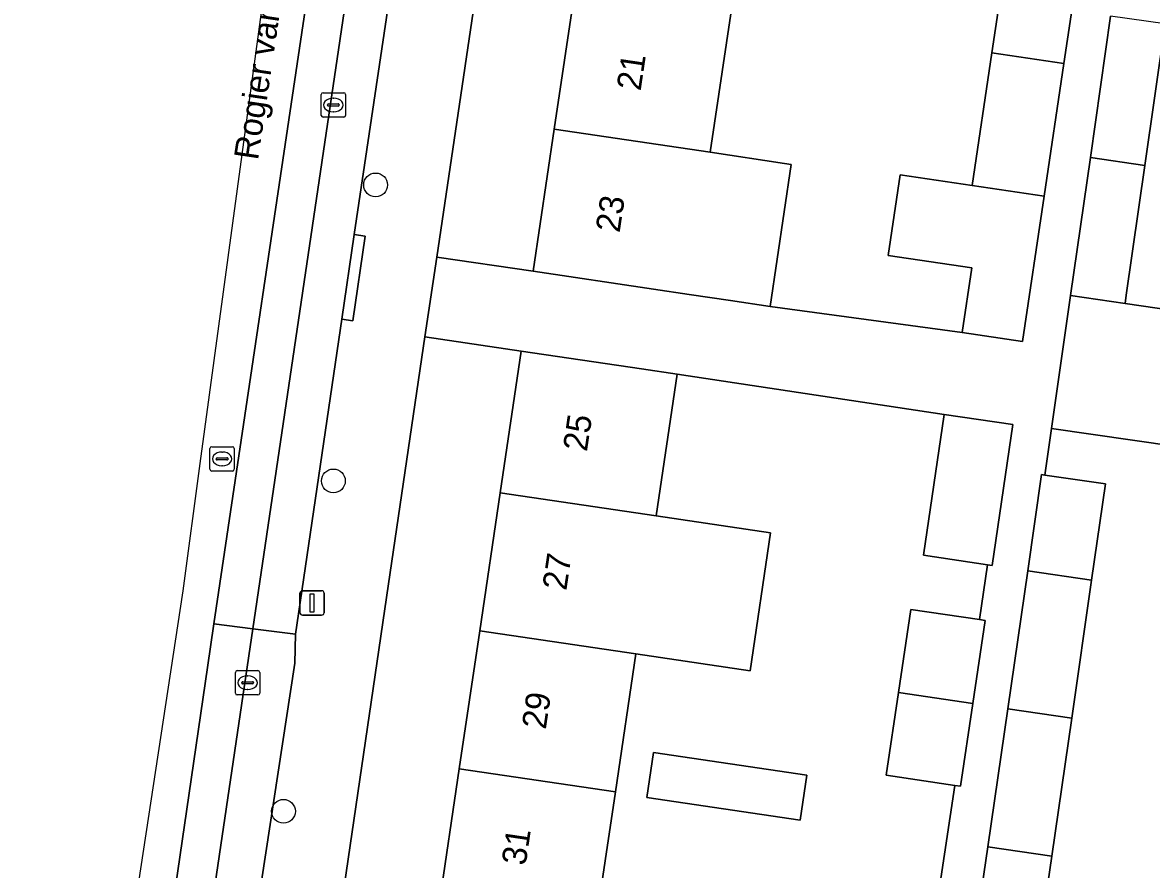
# Model space of a CAD drawing. Extents: x 163683 to 164494, y 382709 to 383872.
# Drawn here: x 163718.37 to 163764.72, y 383036.4 to 383071.17 of the extents above; entities that cross this region are included whole.
import ezdxf

# ---------------------------------------------------------------- set-up
doc = ezdxf.new("R2010")
doc.units = 0
for name, color, linetype in [('IMGEO_Boom', 7, 'Continuous'), ('IMGEO_Erf', 7, 'Continuous'), ('IMGEO_Kolk', 7, 'Continuous'), ('IMGEO_Lichtmast', 7, 'Continuous'), ('IMGEO_Openbare_ruimte_label', 7, 'Continuous'), ('IMGEO_Pand', 7, 'Continuous'), ('IMGEO_Pand_nummerreeks', 7, 'Continuous'), ('IMGEO_Parkeervlak_open', 7, 'Continuous'), ('IMGEO_Rijbaan_lokaal_open', 7, 'Continuous'), ('IMGEO_Rioolput', 7, 'Continuous'), ('IMGEO_Voetpad_open', 7, 'Continuous')]:
    doc.layers.add(name, color=color, linetype=linetype)

msp = doc.modelspace()

# ---------------------------------------------------------------- linework, layer by layer
at = {"layer": 'IMGEO_Boom'}
for centre in [(163732.869, 383064.5), (163731.134, 383052.348), (163729.085, 383038.783)]:
    msp.add_circle(centre, 0.489, dxfattribs=at)
at = {"layer": 'IMGEO_Erf'}
for points in [[(163744.413, 383095.217), (163745.255, 383100.902), (163746.097, 383106.587), (163746.939, 383112.272), (163747.781, 383117.957), (163748.645, 383123.788), (163744.687, 383124.374), (163735.38, 383061.541), (163739.339, 383060.955), (163740.203, 383066.792), (163741.045, 383072.477), (163741.887, 383078.162), (163742.729, 383083.847), (163743.571, 383089.532)], [(163736.303, 383040.528), (163737.142, 383046.195), (163737.981, 383051.861), (163738.843, 383057.677), (163734.894, 383058.262), (163733.393, 383048.127), (163728.194, 383012.617), (163732.084, 383012.047), (163732.946, 383017.864), (163733.785, 383023.531), (163734.619, 383029.159), (163735.464, 383034.863)], [(163750.577, 383040.269), (163750.303, 383038.417), (163744.001, 383039.35), (163744.275, 383041.203)]]:
    msp.add_lwpolyline(points, close=True, dxfattribs=at)
for points in [[(163747.449, 383071.525), (163746.607, 383065.84), (163749.658, 383065.386), (163749.93, 383065.346), (163749.067, 383059.515), (163756.957, 383058.438), (163757.352, 383061.091), (163753.92, 383061.601), (163754.413, 383064.917), (163757.368, 383064.478), (163758.178, 383069.93), (163758.773, 383073.933)], [(163765.287, 383071.11), (163764.456, 383065.301), (163763.694, 383059.976), (163763.646, 383059.637), (163768.153, 383058.977)], [(163756.033, 383035.748), (163756.659, 383039.845), (163753.836, 383040.263), (163754.339, 383043.656), (163754.845, 383047.075), (163757.66, 383046.658), (163757.99, 383048.908), (163755.363, 383049.294), (163756.214, 383055.08), (163745.255, 383056.727), (163744.394, 383050.914), (163749.089, 383050.221), (163748.253, 383044.554), (163743.555, 383045.248), (163742.716, 383039.581), (163741.877, 383033.916)], [(163767.375, 383053.536), (163760.627, 383054.502), (163760.351, 383052.586), (163762.84, 383052.227), (163762.268, 383048.271), (163761.45, 383042.609), (163760.632, 383036.947), (163760.145, 383033.573), (163757.519, 383033.953), (163757.028, 383030.623), (163759.741, 383030.223), (163759.061, 383025.608), (163758.603, 383022.505), (163755.927, 383022.899), (163755.243, 383018.252), (163758.138, 383017.827), (163757.614, 383014.256), (163757.08, 383010.62), (163754.186, 383011.044), (163753.874, 383008.879), (163765.466, 383007.147)]]:
    msp.add_lwpolyline(points, dxfattribs=at)
at = {"layer": 'IMGEO_Kolk'}
for p, q in [((163730.709, 383068.284), (163731.561, 383068.284)), ((163730.634, 383067.358), (163730.634, 383068.21)), ((163730.936, 383067.827), (163731.334, 383067.827)), ((163731.122, 383068.064), (163731.147, 383068.064)), ((163731.635, 383068.21), (163731.635, 383067.358)), ((163730.893, 383067.778), (163730.893, 383067.79)), ((163731.331, 383067.741), (163730.933, 383067.741)), ((163731.145, 383067.504), (163731.12, 383067.504)), ((163731.377, 383067.79), (163731.377, 383067.778)), ((163731.561, 383067.284), (163730.709, 383067.284)), ((163727.111, 383043.637), (163727.111, 383044.489)), ((163727.186, 383044.563), (163728.038, 383044.563)), ((163727.599, 383044.343), (163727.624, 383044.343)), ((163728.112, 383044.489), (163728.112, 383043.637)), ((163727.37, 383044.057), (163727.37, 383044.069)), ((163727.808, 383044.02), (163727.41, 383044.02)), ((163727.413, 383044.106), (163727.811, 383044.106)), ((163727.622, 383043.783), (163727.597, 383043.783)), ((163727.854, 383044.069), (163727.854, 383044.057)), ((163728.038, 383043.563), (163727.186, 383043.563))]:
    msp.add_line(p, q, dxfattribs=at)
for points in [[(163730.709, 383068.284), (163731.561, 383068.284)], [(163730.634, 383067.358), (163730.634, 383068.21)], [(163731.635, 383068.21), (163731.635, 383067.358)], [(163731.561, 383067.284), (163730.709, 383067.284)], [(163727.111, 383043.637), (163727.111, 383044.489)], [(163727.186, 383044.563), (163728.038, 383044.563)], [(163728.112, 383044.489), (163728.112, 383043.637)], [(163728.038, 383043.563), (163727.186, 383043.563)]]:
    msp.add_lwpolyline(points, dxfattribs=at)
for centre, radius, start, end in [((163730.711, 383068.208), 0.0765, 91.552, 178.448), ((163730.711, 383068.208), 0.0765, 91.552, 178.448), ((163731.559, 383068.208), 0.0765, 1.552, 88.448), ((163731.559, 383068.208), 0.0765, 1.552, 88.448), ((163730.933, 383067.787), 0.0403, 85.8775, 175.7526), ((163731.338, 383067.789), 0.0386, 1.7309, 96.639), ((163730.711, 383067.36), 0.0765, 181.552, 268.448), ((163730.711, 383067.36), 0.0765, 181.552, 268.448), ((163730.93, 383067.777), 0.0366, 178.938, 274.7102), ((163731.334, 383067.784), 0.043, 264.8664, 352.4533), ((163731.559, 383067.36), 0.0765, 271.552, 358.448), ((163731.559, 383067.36), 0.0765, 271.552, 358.448), ((163727.188, 383044.487), 0.0765, 91.552, 178.448), ((163727.188, 383044.487), 0.0765, 91.552, 178.448), ((163728.036, 383044.487), 0.0765, 1.552, 88.448), ((163728.036, 383044.487), 0.0765, 1.552, 88.448), ((163727.41, 383044.066), 0.0403, 85.8775, 175.7526), ((163727.407, 383044.056), 0.0366, 178.938, 274.7102), ((163727.811, 383044.063), 0.043, 264.8664, 352.4533), ((163727.815, 383044.068), 0.0386, 1.7309, 96.639), ((163727.188, 383043.639), 0.0765, 181.552, 268.448), ((163727.188, 383043.639), 0.0765, 181.552, 268.448), ((163728.036, 383043.639), 0.0765, 271.552, 358.448), ((163728.036, 383043.639), 0.0765, 271.552, 358.448)]:
    msp.add_arc(centre, radius, start, end, dxfattribs=at)
for centre, major_axis, ratio, start_param, end_param in [((163731.121, 383067.784), (-0.387, 0.002), 0.722429, 4.712389, 7.853982), ((163731.146, 383067.784), (-0.39, 0.002), 0.717154, 1.570796, 4.712389), ((163727.598, 383044.063), (-0.387, 0.002), 0.722429, 4.712389, 7.853982), ((163727.623, 383044.063), (-0.39, 0.002), 0.717154, 1.570796, 4.712389)]:
    msp.add_ellipse(centre, major_axis=major_axis, ratio=ratio, start_param=start_param, end_param=end_param, dxfattribs=at)
at = {"layer": 'IMGEO_Lichtmast'}
for p, q in [((163729.763, 383046.939), (163729.763, 383047.739)), ((163729.763, 383047.739), (163729.763, 383046.939)), ((163729.863, 383047.839), (163730.653, 383047.839)), ((163730.653, 383047.839), (163729.863, 383047.839)), ((163730.753, 383047.739), (163730.753, 383046.939)), ((163730.753, 383046.939), (163730.753, 383047.739)), ((163730.653, 383046.839), (163729.863, 383046.839)), ((163729.863, 383046.839), (163730.653, 383046.839))]:
    msp.add_line(p, q, dxfattribs=at)
msp.add_lwpolyline([(163730.183, 383047.714), (163730.333, 383047.714), (163730.333, 383046.964), (163730.183, 383046.964), (163730.183, 383047.714)], dxfattribs=at)
for centre, start, end in [((163729.863, 383047.739), 90, 180), ((163729.863, 383047.739), 90, 180), ((163730.653, 383047.739), 0, 90), ((163730.653, 383047.739), 360, 90), ((163729.863, 383046.939), 180, 270), ((163729.863, 383046.939), 180, 270), ((163730.653, 383046.939), 270, 0), ((163730.653, 383046.939), 270, 0)]:
    msp.add_arc(centre, 0.1, start, end, dxfattribs=at)
at = {"layer": 'IMGEO_Pand'}
for points in [[(163761.727, 383073.493), (163758.773, 383073.933), (163758.178, 383069.93), (163761.133, 383069.491)], [(163747.449, 383071.525), (163741.045, 383072.477), (163740.203, 383066.792), (163746.607, 383065.84)], [(163764.456, 383065.301), (163765.287, 383071.11), (163763.049, 383071.431), (163762.219, 383065.629)], [(163761.133, 383069.491), (163758.178, 383069.93), (163757.368, 383064.478), (163760.323, 383064.039)], [(163749.93, 383065.346), (163749.658, 383065.386), (163746.607, 383065.84), (163740.203, 383066.792), (163739.339, 383060.955), (163744.286, 383060.223), (163745.743, 383060.007), (163747.439, 383059.756), (163749.067, 383059.515)], [(163764.456, 383065.301), (163762.219, 383065.629), (163761.408, 383059.965), (163763.646, 383059.637), (163763.694, 383059.976)], [(163760.323, 383064.039), (163757.368, 383064.478), (163754.413, 383064.917), (163753.92, 383061.601), (163757.352, 383061.091), (163756.957, 383058.438), (163759.435, 383058.07)], [(163768.153, 383058.977), (163763.646, 383059.637), (163761.408, 383059.965), (163760.627, 383054.502), (163767.375, 383053.536)], [(163744.394, 383050.914), (163745.255, 383056.727), (163743.79, 383056.944), (163738.843, 383057.677), (163737.981, 383051.861)], [(163759.033, 383054.665), (163756.214, 383055.08), (163755.363, 383049.294), (163757.99, 383048.908), (163758.183, 383048.88)], [(163762.84, 383052.227), (163760.351, 383052.586), (163760.214, 383052.606), (163759.643, 383048.655), (163762.268, 383048.271)], [(163749.089, 383050.221), (163744.394, 383050.914), (163737.981, 383051.861), (163737.142, 383046.195), (163743.555, 383045.248), (163748.253, 383044.554)], [(163762.268, 383048.271), (163759.643, 383048.655), (163758.825, 383042.994), (163761.45, 383042.609)], [(163757.66, 383046.658), (163754.845, 383047.075), (163754.339, 383043.656), (163757.385, 383043.205), (163757.892, 383046.624)], [(163736.303, 383040.528), (163742.716, 383039.581), (163743.555, 383045.248), (163737.142, 383046.195)], [(163757.385, 383043.205), (163754.339, 383043.656), (163753.836, 383040.263), (163756.659, 383039.845), (163756.883, 383039.812)], [(163758.825, 383042.994), (163758.007, 383037.331), (163760.632, 383036.947), (163761.45, 383042.609)], [(163750.577, 383040.269), (163744.275, 383041.203), (163744.001, 383039.35), (163750.303, 383038.417)], [(163736.303, 383040.528), (163735.464, 383034.863), (163741.877, 383033.916), (163742.716, 383039.581)], [(163758.007, 383037.331), (163757.519, 383033.953), (163760.145, 383033.573), (163760.632, 383036.947)]]:
    msp.add_lwpolyline(points, close=True, dxfattribs=at)
at = {"layer": 'IMGEO_Parkeervlak_open'}
for points in [[(163735.812, 383089.943), (163734.767, 383091.442), (163734.583, 383091.982), (163727.827, 383046.277), (163729.579, 383046.053), (163731.479, 383058.989), (163731.983, 383062.472), (163735.973, 383089.21)], [(163724.816, 383013.89), (163729.558, 383044.867), (163729.579, 383046.053), (163727.827, 383046.277), (163722.667, 383011.394)]]:
    msp.add_lwpolyline(points, dxfattribs=at)
at = {"layer": 'IMGEO_Rijbaan_lokaal_open'}
for points in [[(163720.25, 383005.831), (163720.306, 383005.843), (163725.965, 383044.688), (163726.227, 383046.482), (163734.137, 383099.655), (163734.624, 383102.838), (163741.618, 383150.24), (163740.264, 383150.444), (163740.262, 383150.444), (163733.425, 383110.265), (163725.658, 383053.061), (163724.948, 383047.83), (163718.373, 383004.609)], [(163734.137, 383099.655), (163726.227, 383046.482), (163727.827, 383046.277), (163734.583, 383091.982), (163734.906, 383093.335), (163737.044, 383097.857), (163737.492, 383099.361), (163737.781, 383101.353)]]:
    msp.add_lwpolyline(points, dxfattribs=at)
msp.add_lwpolyline([(163722.125, 383007.391), (163722.667, 383011.394), (163727.827, 383046.277), (163726.227, 383046.482), (163725.965, 383044.688), (163720.306, 383005.843), (163720.25, 383005.831), (163721.846, 383005.553)], close=True, dxfattribs=at)
at = {"layer": 'IMGEO_Rioolput'}
for p, q in [((163726.066, 383052.828), (163726.066, 383053.68)), ((163726.141, 383053.754), (163726.993, 383053.754)), ((163726.554, 383053.534), (163726.579, 383053.534)), ((163727.067, 383053.68), (163727.067, 383052.828)), ((163726.325, 383053.248), (163726.325, 383053.26)), ((163726.763, 383053.211), (163726.365, 383053.211)), ((163726.368, 383053.297), (163726.766, 383053.297)), ((163726.577, 383052.974), (163726.552, 383052.974)), ((163726.809, 383053.26), (163726.809, 383053.248)), ((163726.993, 383052.754), (163726.141, 383052.754))]:
    msp.add_line(p, q, dxfattribs=at)
for points in [[(163726.066, 383052.828), (163726.066, 383053.68)], [(163726.141, 383053.754), (163726.993, 383053.754)], [(163727.067, 383053.68), (163727.067, 383052.828)], [(163726.993, 383052.754), (163726.141, 383052.754)]]:
    msp.add_lwpolyline(points, dxfattribs=at)
for centre, radius, start, end in [((163726.143, 383053.678), 0.0765, 91.552, 178.448), ((163726.143, 383053.678), 0.0765, 91.552, 178.448), ((163726.991, 383053.678), 0.0765, 1.552, 88.448), ((163726.991, 383053.678), 0.0765, 1.552, 88.448), ((163726.365, 383053.257), 0.0403, 85.8775, 175.7526), ((163726.362, 383053.247), 0.0366, 178.938, 274.7102), ((163726.766, 383053.254), 0.043, 264.8664, 352.4533), ((163726.77, 383053.259), 0.0386, 1.7309, 96.639), ((163726.143, 383052.83), 0.0765, 181.552, 268.448), ((163726.143, 383052.83), 0.0765, 181.552, 268.448), ((163726.991, 383052.83), 0.0765, 271.552, 358.448), ((163726.991, 383052.83), 0.0765, 271.552, 358.448)]:
    msp.add_arc(centre, radius, start, end, dxfattribs=at)
for centre, major_axis, ratio, start_param, end_param in [((163726.553, 383053.254), (-0.387, 0.002), 0.722429, 4.712389, 7.853982), ((163726.578, 383053.254), (-0.39, 0.002), 0.717154, 1.570796, 4.712389)]:
    msp.add_ellipse(centre, major_axis=major_axis, ratio=ratio, start_param=start_param, end_param=end_param, dxfattribs=at)
at = {"layer": 'IMGEO_Voetpad_open'}
for points in [[(163727.937, 383010.862), (163727.982, 383011.168), (163728.194, 383012.617), (163733.393, 383048.127), (163734.894, 383058.262), (163735.38, 383061.541), (163744.687, 383124.374), (163744.782, 383125.016), (163744.898, 383125.783), (163748.411, 383148.954)], [(163735.973, 383089.21), (163731.983, 383062.472), (163732.44, 383062.398), (163731.927, 383058.925), (163731.479, 383058.989), (163729.579, 383046.053), (163729.558, 383044.867), (163724.816, 383013.89)], [(163761.727, 383073.493), (163761.133, 383069.491), (163760.323, 383064.039), (163759.435, 383058.07), (163756.957, 383058.438), (163749.067, 383059.515), (163747.439, 383059.756), (163745.743, 383060.007), (163744.286, 383060.223), (163739.339, 383060.955), (163735.38, 383061.541), (163734.894, 383058.262), (163738.843, 383057.677), (163743.79, 383056.944), (163745.255, 383056.727), (163756.214, 383055.08), (163759.033, 383054.665), (163758.183, 383048.88), (163757.99, 383048.908), (163757.66, 383046.658), (163757.892, 383046.624), (163757.385, 383043.205), (163756.883, 383039.812), (163756.659, 383039.845), (163756.033, 383035.748)], [(163765.466, 383007.147), (163753.874, 383008.879), (163754.186, 383011.044), (163754.719, 383014.681), (163755.243, 383018.252), (163755.927, 383022.899), (163755.647, 383022.94), (163756.103, 383026.04), (163756.784, 383030.659), (163757.028, 383030.623), (163757.519, 383033.953), (163758.007, 383037.331), (163758.825, 383042.994), (163759.643, 383048.655), (163760.214, 383052.606), (163760.351, 383052.586), (163760.627, 383054.502), (163761.408, 383059.965), (163762.219, 383065.629), (163763.049, 383071.431)]]:
    msp.add_lwpolyline(points, dxfattribs=at)
msp.add_lwpolyline([(163731.479, 383058.989), (163731.927, 383058.925), (163732.44, 383062.398), (163731.983, 383062.472)], close=True, dxfattribs=at)

# ---------------------------------------------------------------- texts
at = {"layer": 'IMGEO_Openbare_ruimte_label'}
msp.add_text('Rogier van der Weydenstraat', height=1, rotation=81.5457, dxfattribs=at).set_placement((163728.036, 383065.49))
at = {"layer": 'IMGEO_Pand_nummerreeks'}
for s, rotation, p in [('21', 81.5777, (163743.749, 383068.337)), ('23', 81.5777, (163742.887, 383062.513)), ('25', 81.5743, (163741.544, 383053.527)), ('27', 81.572, (163740.699, 383047.823)), ('29', 81.5743, (163739.855, 383042.12)), ('31', 81.5743, (163739.026, 383036.528))]:
    msp.add_text(s, height=1, rotation=rotation, dxfattribs=at).set_placement(p)

doc.saveas('drawing.dxf')
